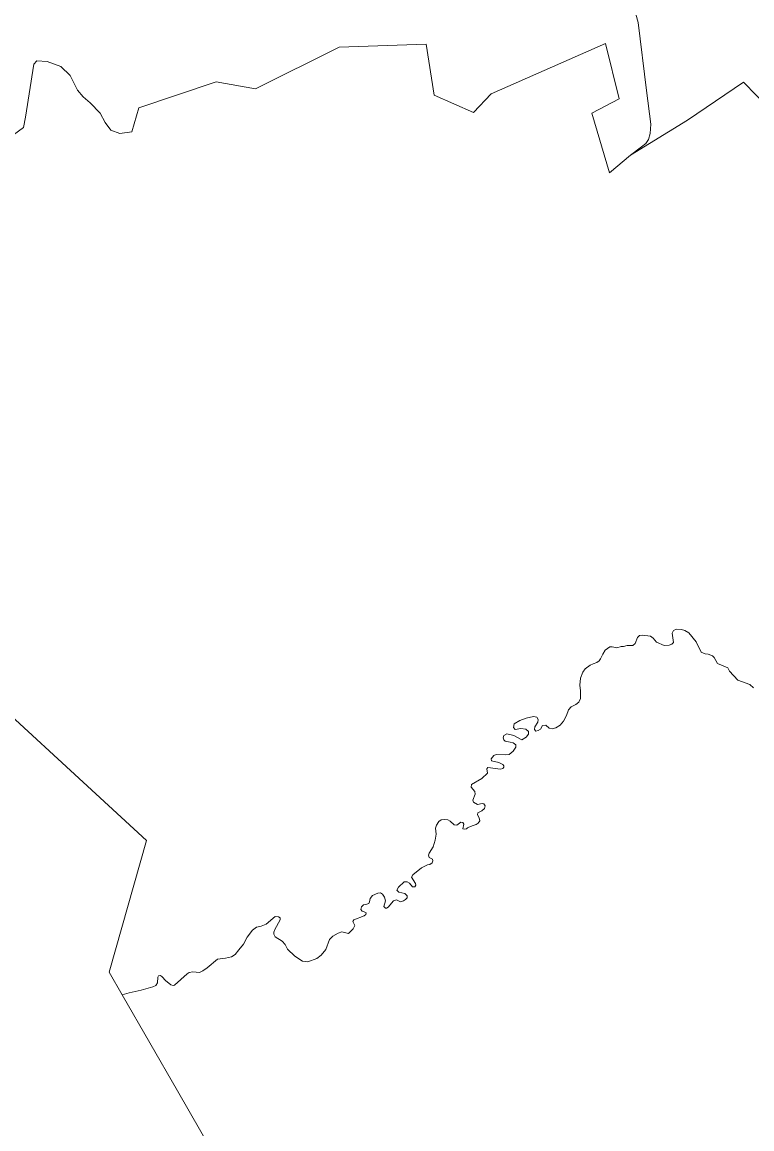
# Model space of a CAD drawing. Extents: x 369010 to 735936, y 6377141 to 6616555.
# Drawn here: x 605449 to 608780, y 6418205 to 6423256 of the extents above; entities that cross this region are included whole.
import ezdxf

# ---------------------------------------------------------------- set-up
doc = ezdxf.new("R2010")
doc.units = 0
doc.header["$LTSCALE"] = 40
doc.layers.add('3', color=7, linetype='Continuous', lineweight=13)

msp = doc.modelspace()

# ---------------------------------------------------------------- linework, layer by layer
at = {"layer": '3'}
for points in [[(605316.48, 6422673.95), (605455.34, 6422774.58), (605465.1, 6422822.57), (605502.18, 6423063.38), (605516.74, 6423079.27), (605562.92, 6423075.3), (605625.15, 6423052.79), (605668.84, 6423011.75), (605701.78, 6422945.54), (605727.1, 6422914.26), (605760.03, 6422887.78), (605805.05, 6422840.12), (605827.56, 6422797.75), (605854.04, 6422763.32), (605894.92, 6422747.44), (605950.53, 6422755.38), (605982.3, 6422863.95), (606334.17, 6422983.94), (606514.07, 6422950.84), (606895.39, 6423142), (607292.93, 6423155.07), (607330, 6422922.7), (607509.91, 6422843.43), (607590.51, 6422928.83), (608112.01, 6423158.38), (608174.24, 6422905.99), (608049.95, 6422839.79), (608129.55, 6422568.36), (608226.04, 6422649.13), (608276.36, 6422686.03), (608296.22, 6422701.92), (608308.13, 6422720.46), (608315.91, 6422746.94), (608318.56, 6422790.63), (608298.2, 6422943.23), (608259.97, 6423254.04), (608250.21, 6423291.61)], [(608250.21, 6423291.61), (608259.97, 6423254.04), (608298.2, 6422943.23), (608318.56, 6422790.63), (608315.91, 6422746.94), (608308.13, 6422720.46), (608296.22, 6422701.92), (608276.36, 6422686.03), (608226.04, 6422649.13), (608486.38, 6422808.51), (608741.92, 6422982.12), (608859.59, 6422860.47)], [(608859.59, 6422860.47), (608741.92, 6422982.12), (608486.38, 6422808.51), (608226.04, 6422649.13), (608129.55, 6422568.36), (608049.95, 6422839.79), (608174.24, 6422905.99), (608112.01, 6423158.38), (607590.51, 6422928.83), (607509.91, 6422843.43), (607330, 6422922.7), (607292.93, 6423155.07), (606895.39, 6423142), (606514.07, 6422950.84), (606334.17, 6422983.94), (605982.3, 6422863.95), (605950.53, 6422755.38), (605894.92, 6422747.44), (605854.04, 6422763.32), (605827.56, 6422797.75), (605805.05, 6422840.12), (605760.03, 6422887.78), (605727.1, 6422914.26), (605701.78, 6422945.54), (605668.84, 6423011.75), (605625.15, 6423052.79), (605562.92, 6423075.3), (605516.74, 6423079.27), (605502.18, 6423063.38), (605465.1, 6422822.57), (605455.34, 6422774.58), (605316.48, 6422673.95)], [(607648.1, 6419856.08), (607647.94, 6419861.87), (607642.97, 6419868.33), (607625.1, 6419876.6), (607591.83, 6419883.72), (607590.18, 6419893.82), (607601.43, 6419909.37), (607612.68, 6419914.01), (607655.38, 6419911.03), (607672.6, 6419912.85), (607690.47, 6419928.41), (607702.88, 6419946.28), (607702.06, 6419957.2), (607689.48, 6419966.14), (607676.57, 6419969.62), (607654.23, 6419973.59), (607648.27, 6419980.04), (607645.29, 6419989.81), (607648.27, 6419999.74), (607661.01, 6420008.34), (607693.29, 6419999.41), (607729.03, 6419980.04), (607749.89, 6419991.79), (607760.48, 6420006.69), (607760.81, 6420017.94), (607748.56, 6420029.36), (607725.89, 6420031.68), (607699.24, 6420028.04), (607691.3, 6420036.48), (607694.77, 6420052.7), (607721.26, 6420068.09), (607748.89, 6420078.85), (607783.32, 6420086.63), (607797.72, 6420082.99), (607804.01, 6420073.55), (607802.02, 6420060.81), (607789.61, 6420039.96), (607787.29, 6420027.54), (607794.24, 6420019.93), (607805, 6420022.08), (607814.43, 6420029.2), (607823.87, 6420045.58), (607838.93, 6420047.73), (607854.98, 6420033.17), (607867.89, 6420030.19), (607884.28, 6420034.99), (607904.3, 6420047.07), (607920.36, 6420065.28), (607932.93, 6420091.43), (607942.37, 6420116.58), (607954.95, 6420130.65), (607975.97, 6420140.91), (607989.7, 6420151.51), (607997.65, 6420168.88), (607997.65, 6420203.47), (607994.01, 6420229.46), (607997.48, 6420261.9), (608008.57, 6420289.54), (608019.49, 6420304.27), (608041.67, 6420320.82), (608055.9, 6420327.77), (608071.46, 6420333.06), (608082.55, 6420340.51), (608089.5, 6420350.11), (608099.1, 6420371.63), (608110.69, 6420390), (608130.71, 6420404.89), (608141.8, 6420405.06), (608162.82, 6420399.76), (608182.68, 6420406.88), (608193.44, 6420405.55), (608211.15, 6420410.02), (608236.3, 6420411.35), (608247.72, 6420420.45), (608258.32, 6420447.76), (608266.26, 6420455.87), (608278.18, 6420458.02), (608317.57, 6420453.05), (608329.48, 6420444.78), (608344.38, 6420425.75), (608379.13, 6420411.02), (608401.81, 6420412.34), (608414.72, 6420416.48), (608421.67, 6420424.42), (608415.38, 6420467.29), (608422.16, 6420479.2), (608435.24, 6420485), (608458.74, 6420484.5), (608473.14, 6420479.2), (608491.35, 6420468.11), (608525.44, 6420427.9), (608547.78, 6420381.06), (608566.98, 6420372.45), (608580.55, 6420370.47), (608599.59, 6420363.85), (608607.36, 6420355.24), (608622.92, 6420328.1), (608669.76, 6420308.24), (608678.03, 6420292.85), (608714.94, 6420252.96)], [(608787.27, 6420217.38), (608770.05, 6420233.43), (608714.94, 6420252.96), (608678.03, 6420292.85), (608669.76, 6420308.24), (608622.92, 6420328.1), (608607.36, 6420355.24), (608599.59, 6420363.85), (608580.55, 6420370.47), (608566.98, 6420372.45), (608547.78, 6420381.06), (608525.44, 6420427.9), (608491.35, 6420468.11), (608473.14, 6420479.2), (608458.74, 6420484.5), (608435.24, 6420485), (608422.16, 6420479.2), (608415.38, 6420467.29), (608421.67, 6420424.42), (608414.72, 6420416.48), (608401.81, 6420412.34), (608379.13, 6420411.02), (608344.38, 6420425.75), (608329.48, 6420444.78), (608317.57, 6420453.05), (608278.18, 6420458.02), (608266.26, 6420455.87), (608258.32, 6420447.76), (608247.72, 6420420.45), (608236.3, 6420411.35), (608211.15, 6420410.02), (608193.44, 6420405.55), (608182.68, 6420406.88), (608162.82, 6420399.76), (608141.8, 6420405.06), (608130.71, 6420404.89), (608110.69, 6420390), (608099.1, 6420371.63), (608089.5, 6420350.11), (608082.55, 6420340.51), (608071.46, 6420333.06), (608055.9, 6420327.77), (608041.67, 6420320.82), (608019.49, 6420304.27), (608008.57, 6420289.54), (607997.48, 6420261.9), (607994.01, 6420229.46), (607997.65, 6420203.47), (607997.65, 6420168.88), (607989.7, 6420151.51), (607975.97, 6420140.91), (607954.95, 6420130.65), (607942.37, 6420116.58), (607932.93, 6420091.43), (607920.36, 6420065.28), (607904.3, 6420047.07), (607884.28, 6420034.99), (607867.89, 6420030.19), (607854.98, 6420033.17), (607838.93, 6420047.73), (607823.87, 6420045.58)], [(605071.37, 6420391.65), (606017.39, 6419520.77), (605845.93, 6418919.82), (605905.84, 6418815.89), (605937.78, 6418824.99), (605992.4, 6418837.07), (606045.36, 6418852.3), (606058.77, 6418859.58), (606066.55, 6418870.67), (606068.2, 6418896.98), (606072.17, 6418903.6), (606080.95, 6418905.43), (606088.89, 6418899.3), (606102.96, 6418881.43), (606127.78, 6418862.06), (606137.88, 6418859.75), (606145.16, 6418860.74), (606202.09, 6418912.38), (606211.53, 6418918.67), (606228.08, 6418920.65), (606259.03, 6418918.33), (606274.25, 6418925.62), (606293.95, 6418939.52), (606340.79, 6418979.57), (606377.53, 6418983.38), (606405.5, 6418990.33), (606421.06, 6419001.09), (606438.76, 6419021.11), (606460.11, 6419048.09), (606476.17, 6419079.7), (606500.5, 6419111.48), (606519.53, 6419124.72), (606540.55, 6419129.52), (606562.4, 6419139.45), (606604.43, 6419173.21), (606619.16, 6419173.05), (606626.28, 6419168.25), (606627.11, 6419158.15), (606602.28, 6419114.62), (606598.31, 6419103.04), (606597.98, 6419093.6), (606604.43, 6419081.69), (606635.55, 6419060.83), (606648.95, 6419046.1), (606660.37, 6419024.42), (606693.31, 6418992.32), (606728.73, 6418970.63), (606752.89, 6418966.33), (606794.1, 6418982.05), (606814.62, 6418997.28), (606835.31, 6419023.26), (606851.86, 6419068.45), (606867.09, 6419084.5), (606890.92, 6419098.24), (606907.8, 6419104.03), (606938.09, 6419096.91), (606960.6, 6419116.94), (606968.05, 6419132.83), (606958.94, 6419150.54)], [(608714.94, 6420252.96), (608770.05, 6420233.43), (608787.27, 6420217.38)], [(607823.87, 6420045.58), (607814.43, 6420029.2), (607805, 6420022.08), (607794.24, 6420019.93), (607787.29, 6420027.54), (607789.61, 6420039.96), (607802.02, 6420060.81), (607804.01, 6420073.55), (607797.72, 6420082.99), (607783.32, 6420086.63), (607748.89, 6420078.85), (607721.26, 6420068.09), (607694.77, 6420052.7), (607691.3, 6420036.48), (607699.24, 6420028.04), (607725.89, 6420031.68), (607748.56, 6420029.36), (607760.81, 6420017.94), (607760.48, 6420006.69), (607749.89, 6419991.79), (607729.03, 6419980.04), (607693.29, 6419999.41), (607661.01, 6420008.34)], [(607661.01, 6420008.34), (607648.27, 6419999.74), (607645.29, 6419989.81), (607648.27, 6419980.04), (607654.23, 6419973.59), (607676.57, 6419969.62), (607689.48, 6419966.14), (607702.06, 6419957.2), (607702.88, 6419946.28), (607690.47, 6419928.41), (607672.6, 6419912.85), (607655.38, 6419911.03), (607612.68, 6419914.01), (607601.43, 6419909.37), (607590.18, 6419893.82), (607591.83, 6419883.72), (607625.1, 6419876.6), (607642.97, 6419868.33), (607647.94, 6419861.87), (607648.1, 6419856.08), (607643.8, 6419849.96), (607632.71, 6419846.81), (607574.95, 6419853.27), (607570.15, 6419847.97), (607572.8, 6419827.45), (607547.15, 6419804.28), (607499.48, 6419776.64), (607498.32, 6419763.56), (607515.04, 6419744.53), (607516.36, 6419731.79), (607506.6, 6419704.81), (607509.24, 6419696.2), (607526.95, 6419685.28), (607548.47, 6419689.42), (607556.08, 6419687.76), (607562.04, 6419678.33), (607559.39, 6419667.57), (607547.81, 6419656.81), (607529.11, 6419647.21), (607527.78, 6419637.95), (607534.57, 6419623.71), (607538.04, 6419610.14), (607531.09, 6419599.22), (607520.83, 6419593.09), (607502.46, 6419587.8), (607484.42, 6419580.35), (607482.27, 6419578.2), (607476.81, 6419574.23), (607466.71, 6419571.91), (607460.75, 6419573.4), (607465.06, 6419595.25), (607460.75, 6419603.52), (607451.48, 6419604.02), (607432.95, 6419591.27), (607421.69, 6419591.94), (607402.83, 6419608.82), (607392.56, 6419615.11), (607377.17, 6419616.76), (607361.95, 6419615.27), (607351.68, 6419607.66), (607339.6, 6419590.45), (607336.29, 6419577.04), (607338.61, 6419549.73), (607334.14, 6419522.42), (607324.38, 6419492.14), (607307.16, 6419463.67), (607304.19, 6419453.57), (607306.5, 6419443.64), (607321.73, 6419435.37), (607324.05, 6419427.59), (607320.57, 6419418.16), (607310.64, 6419411.04), (607299.39, 6419409.55), (607272.08, 6419396.48), (607232.85, 6419364.53), (607226.89, 6419353.28), (607243.94, 6419324.15), (607245.27, 6419316.37), (607241.46, 6419309.75), (607231.53, 6419308.59), (607217.3, 6419325.31), (607205.88, 6419331.43), (607193.46, 6419331.6), (607166.82, 6419307.27), (607160.03, 6419294.03), (607168.47, 6419285.26), (607196.44, 6419278.8), (607205.88, 6419268.04), (607205.88, 6419259.77), (607198.26, 6419250.83), (607189.49, 6419245.21), (607175.59, 6419241.07), (607157.22, 6419249.67), (607144.14, 6419245.54), (607120.14, 6419215.91), (607111.87, 6419211.94), (607107.07, 6419212.27), (607100.62, 6419219.39), (607107.73, 6419245.37), (607103.1, 6419262.42)], [(606958.94, 6419150.54), (606962.42, 6419158.65), (607009.75, 6419176.85), (607018.53, 6419182.64), (607019.85, 6419190.26), (607007.6, 6419196.71), (607001.15, 6419198.37), (606995.02, 6419205.65), (606998.17, 6419218.72), (607007.27, 6419227.83), (607014.55, 6419229.15), (607021.84, 6419229.48), (607030.94, 6419232.96), (607034.25, 6419240.57), (607037.39, 6419256.29), (607048.48, 6419269.04), (607071.98, 6419279.8), (607084.23, 6419281.95), (607093.17, 6419276.49), (607103.1, 6419262.42), (607107.73, 6419245.37), (607100.62, 6419219.39), (607107.07, 6419212.27), (607111.87, 6419211.94), (607120.14, 6419215.91), (607144.14, 6419245.54), (607157.22, 6419249.67), (607175.59, 6419241.07), (607189.49, 6419245.21), (607198.26, 6419250.83), (607205.88, 6419259.77), (607205.88, 6419268.04), (607196.44, 6419278.8), (607168.47, 6419285.26), (607160.03, 6419294.03), (607166.82, 6419307.27), (607193.46, 6419331.6), (607205.88, 6419331.43), (607217.3, 6419325.31), (607231.53, 6419308.59), (607241.46, 6419309.75), (607245.27, 6419316.37), (607243.94, 6419324.15), (607226.89, 6419353.28), (607232.85, 6419364.53), (607272.08, 6419396.48), (607299.39, 6419409.55), (607310.64, 6419411.04), (607320.57, 6419418.16), (607324.05, 6419427.59), (607321.73, 6419435.37), (607306.5, 6419443.64), (607304.19, 6419453.57), (607307.16, 6419463.67), (607324.38, 6419492.14), (607334.14, 6419522.42), (607338.61, 6419549.73), (607336.29, 6419577.04), (607339.6, 6419590.45), (607351.68, 6419607.66), (607361.95, 6419615.27), (607377.17, 6419616.76), (607392.56, 6419615.11), (607402.83, 6419608.82), (607421.69, 6419591.94), (607432.95, 6419591.27), (607451.48, 6419604.02), (607460.75, 6419603.52), (607465.06, 6419595.25), (607460.75, 6419573.4), (607466.71, 6419571.91), (607476.81, 6419574.23), (607482.27, 6419578.2), (607484.42, 6419580.35), (607502.46, 6419587.8), (607520.83, 6419593.09), (607531.09, 6419599.22), (607538.04, 6419610.14), (607534.57, 6419623.71), (607527.78, 6419637.95), (607529.11, 6419647.21), (607547.81, 6419656.81), (607559.39, 6419667.57), (607562.04, 6419678.33), (607556.08, 6419687.76), (607548.47, 6419689.42), (607526.95, 6419685.28), (607509.24, 6419696.2), (607506.6, 6419704.81), (607516.36, 6419731.79), (607515.04, 6419744.53), (607498.32, 6419763.56), (607499.48, 6419776.64), (607547.15, 6419804.28), (607572.8, 6419827.45), (607570.15, 6419847.97), (607574.95, 6419853.27), (607632.71, 6419846.81), (607643.8, 6419849.96), (607648.1, 6419856.08)], [(607103.1, 6419262.42), (607093.17, 6419276.49), (607084.23, 6419281.95), (607071.98, 6419279.8), (607048.48, 6419269.04), (607037.39, 6419256.29), (607034.25, 6419240.57), (607030.94, 6419232.96), (607021.84, 6419229.48), (607014.55, 6419229.15), (607007.27, 6419227.83), (606998.17, 6419218.72), (606995.02, 6419205.65), (607001.15, 6419198.37), (607007.6, 6419196.71), (607019.85, 6419190.26), (607018.53, 6419182.64), (607009.75, 6419176.85), (606962.42, 6419158.65), (606958.94, 6419150.54), (606968.05, 6419132.83), (606960.6, 6419116.94), (606938.09, 6419096.91), (606907.8, 6419104.03), (606890.92, 6419098.24), (606867.09, 6419084.5), (606851.86, 6419068.45), (606835.31, 6419023.26), (606814.62, 6418997.28), (606794.1, 6418982.05), (606752.89, 6418966.33), (606728.73, 6418970.63), (606693.31, 6418992.32), (606660.37, 6419024.42), (606648.95, 6419046.1), (606635.55, 6419060.83), (606604.43, 6419081.69), (606597.98, 6419093.6), (606598.31, 6419103.04), (606602.28, 6419114.62), (606627.11, 6419158.15), (606626.28, 6419168.25), (606619.16, 6419173.05), (606604.43, 6419173.21), (606562.4, 6419139.45), (606540.55, 6419129.52), (606519.53, 6419124.72), (606500.5, 6419111.48), (606476.17, 6419079.7), (606460.11, 6419048.09), (606438.76, 6419021.11), (606421.06, 6419001.09), (606405.5, 6418990.33), (606377.53, 6418983.38), (606340.79, 6418979.57), (606293.95, 6418939.52), (606274.25, 6418925.62), (606259.03, 6418918.33), (606228.08, 6418920.65), (606211.53, 6418918.67), (606202.09, 6418912.38), (606145.16, 6418860.74), (606137.88, 6418859.75), (606127.78, 6418862.06), (606102.96, 6418881.43), (606088.89, 6418899.3), (606080.95, 6418905.43), (606072.17, 6418903.6), (606068.2, 6418896.98), (606066.55, 6418870.67), (606058.77, 6418859.58), (606045.36, 6418852.3), (605992.4, 6418837.07), (605937.78, 6418824.99), (605905.84, 6418815.89), (606158.07, 6418378.46), (606755.71, 6417336.94)]]:
    msp.add_lwpolyline(points, dxfattribs=at)

doc.saveas('drawing.dxf')
